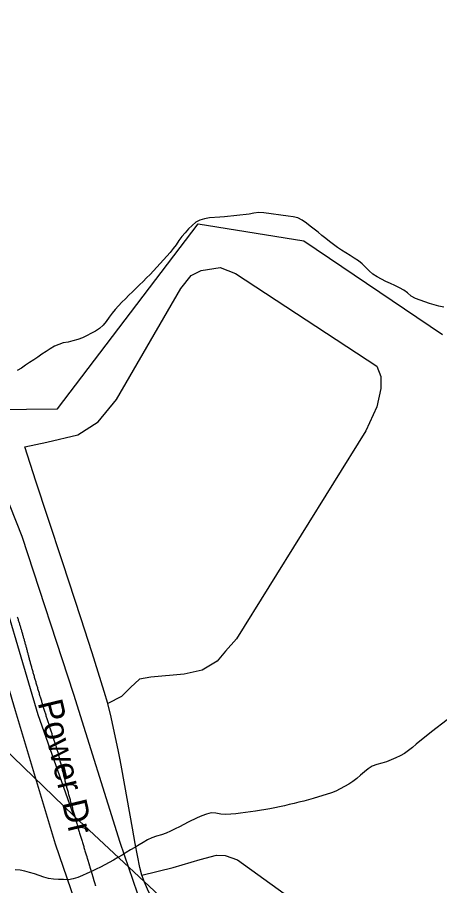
# Model space of a CAD drawing. Extents: x 1268485 to 1426702, y 514839 to 616766.
# Drawn here: x 1376187 to 1377588, y 560039 to 562920 of the extents above; entities that cross this region are included whole.
import ezdxf

# ---------------------------------------------------------------- set-up
doc = ezdxf.new("R2010")
doc.units = 0
for name, color, linetype in [('Old_Level_10', 7, 'Continuous'), ('Old_Level_35', 7, 'Continuous'), ('Old_Level_44', 7, 'Continuous'), ('Old_Level_48', 7, 'Continuous'), ('Old_Level_49', 7, 'Continuous'), ('Old_Level_56', 7, 'Continuous'), ('Old_Level_62', 7, 'Continuous')]:
    doc.layers.add(name, color=color, linetype=linetype)

msp = doc.modelspace()

# ---------------------------------------------------------------- linework, layer by layer
at = {"layer": 'Old_Level_35'}
for points in [[(1376211.671, 561494.428), (1376284.26, 561510.73), (1376388.016, 561534.208), (1376454.966, 561577.731), (1376515.354, 561651.447), (1376729.736, 562019.976), (1376763.262, 562063.55), (1376796.788, 562080.313), (1376860.354, 562090.309), (1376910.797, 562070.266), (1377379.751, 561762.021), (1377393.079, 561728.495), (1377393.079, 561688.305), (1377379.751, 561628.019), (1377342.841, 561547.639), (1376913.975, 560857.485), (1376877.168, 560817.243), (1376850.409, 560783.769), (1376800.171, 560753.626), (1376739.886, 560740.195), (1376629.26, 560730.199), (1376592.351, 560723.432), (1376562.208, 560696.673), (1376532.168, 560666.479), (1376487.159, 560642.949)], [(1376487.159, 560642.949), (1376475.368, 560682.627), (1376434.871, 560811.707), (1376397.244, 560927.356), (1376337.471, 561110.109), (1376287.746, 561260.053), (1376248.273, 561381.137), (1376211.671, 561494.428)], [(1376600.04, 560073.212), (1376593.273, 560099.305), (1376577.997, 560178.455), (1376568.667, 560229.462), (1376533.296, 560426.261), (1376527.862, 560456.249), (1376522.12, 560483.829), (1376498.539, 560597.735), (1376487.159, 560642.949)], [(1376600.04, 560073.212), (1376704.104, 560098.587), (1376793.507, 560125.705), (1376847.743, 560140.008), (1376876.348, 560138.418), (1376917.871, 560124.065), (1377072.48, 560012.414), (1377150.707, 559961.356), (1377240.008, 559919.935)], [(1376874.297, 559744.668), (1376829.288, 559783.73), (1376765.825, 559844.681), (1376707.795, 559901.891), (1376677.14, 559937.417), (1376646.074, 559978.837), (1376632.541, 560000.418), (1376622.596, 560019.386), (1376615.829, 560034.355), (1376608.96, 560049.683), (1376600.04, 560073.212)]]:
    msp.add_lwpolyline(points, dxfattribs=at)
at = {"layer": 'Old_Level_44'}
for points in [[(1376186.655, 560930.74), (1376187.475, 560927.921), (1376188.398, 560925.101), (1376189.218, 560922.384), (1376190.141, 560919.564), (1376190.961, 560916.745), (1376191.884, 560913.977), (1376192.704, 560911.209), (1376193.627, 560908.389), (1376194.55, 560905.57), (1376195.267, 560902.802), (1376196.088, 560899.982), (1376197.01, 560897.163), (1376197.83, 560894.395), (1376198.651, 560891.575), (1376199.471, 560888.807), (1376200.394, 560885.987), (1376201.111, 560883.168), (1376202.034, 560880.399), (1376202.752, 560877.58), (1376203.674, 560874.76), (1376204.392, 560871.941), (1376205.212, 560869.122), (1376206.033, 560866.302), (1376206.75, 560863.483), (1376207.673, 560860.664), (1376208.391, 560857.895), (1376209.108, 560855.075), (1376210.031, 560852.256), (1376210.749, 560849.437), (1376211.466, 560846.617), (1376212.287, 560843.798), (1376213.107, 560840.979), (1376213.825, 560838.108), (1376214.645, 560835.288), (1376215.362, 560832.52), (1376216.08, 560829.701), (1376216.9, 560826.881), (1376217.618, 560824.01), (1376218.336, 560821.191), (1376219.156, 560818.371), (1376219.874, 560815.552), (1376220.591, 560812.681), (1376221.411, 560809.861), (1376222.027, 560807.042), (1376222.744, 560804.172), (1376223.462, 560801.352), (1376224.282, 560798.584), (1376224.897, 560795.713), (1376225.615, 560792.894), (1376226.333, 560790.074)], [(1376226.333, 560790.074), (1376227.255, 560786.896), (1376228.076, 560783.769), (1376228.998, 560780.642), (1376229.921, 560777.463), (1376230.741, 560774.337), (1376231.664, 560771.209), (1376232.484, 560768.083), (1376233.407, 560764.853), (1376234.227, 560761.726), (1376235.15, 560758.65), (1376235.97, 560755.523), (1376236.995, 560752.294), (1376237.918, 560749.166), (1376238.738, 560746.039), (1376239.661, 560742.964), (1376240.481, 560739.836), (1376241.507, 560736.607), (1376242.327, 560733.48), (1376243.249, 560730.353), (1376244.172, 560727.225), (1376245.095, 560724.15), (1376246.018, 560721.023), (1376246.838, 560717.896), (1376247.761, 560714.666), (1376248.786, 560711.539), (1376249.606, 560708.463), (1376250.631, 560705.337), (1376251.452, 560702.209), (1376252.374, 560699.083), (1376253.4, 560695.955), (1376254.22, 560692.828), (1376255.245, 560689.701), (1376256.168, 560686.574), (1376256.988, 560683.447), (1376258.013, 560680.32), (1376258.833, 560677.193), (1376259.859, 560674.066), (1376260.781, 560670.939), (1376261.704, 560667.812), (1376262.729, 560664.685), (1376263.652, 560661.558), (1376264.575, 560658.431), (1376265.498, 560655.304), (1376266.523, 560652.176), (1376267.343, 560649.05), (1376268.368, 560645.922), (1376269.394, 560642.796), (1376270.214, 560639.668), (1376271.239, 560636.542), (1376272.264, 560633.414), (1376273.085, 560630.338), (1376274.11, 560627.212), (1376275.135, 560624.136), (1376276.16, 560621.009), (1376276.981, 560617.882), (1376278.006, 560614.754), (1376279.031, 560611.628), (1376279.954, 560608.5), (1376280.979, 560605.425), (1376281.902, 560602.298), (1376282.825, 560599.17), (1376283.85, 560596.044), (1376284.875, 560592.916), (1376285.9, 560589.892), (1376286.926, 560586.765), (1376287.848, 560583.638), (1376288.874, 560580.511), (1376289.899, 560577.435), (1376290.924, 560574.308), (1376291.744, 560571.181), (1376292.77, 560568.054), (1376293.795, 560564.978), (1376294.718, 560561.851), (1376295.845, 560558.775), (1376296.871, 560555.699), (1376297.896, 560552.573), (1376298.921, 560549.445), (1376299.844, 560546.37), (1376300.869, 560543.243), (1376301.894, 560540.115), (1376302.92, 560537.04), (1376303.842, 560533.913), (1376304.868, 560530.888), (1376305.995, 560527.761), (1376307.021, 560524.634), (1376308.046, 560521.558), (1376308.969, 560518.432), (1376309.994, 560515.356), (1376311.122, 560512.228), (1376312.147, 560509.204), (1376313.172, 560506.077), (1376314.095, 560503.001), (1376315.223, 560499.874), (1376316.248, 560496.799), (1376317.273, 560493.671), (1376318.401, 560490.647), (1376319.426, 560487.52), (1376320.349, 560484.444), (1376321.477, 560481.317)], [(1376321.477, 560481.317), (1376322.297, 560477.831), (1376323.117, 560474.294), (1376324.04, 560470.808), (1376324.86, 560467.322), (1376325.783, 560463.836), (1376326.501, 560460.299), (1376327.423, 560456.813), (1376328.244, 560453.328), (1376329.166, 560449.79), (1376329.987, 560446.304), (1376330.909, 560442.818), (1376331.729, 560439.332), (1376332.652, 560435.796), (1376333.472, 560432.31), (1376334.395, 560428.824), (1376335.215, 560425.338), (1376336.138, 560421.8), (1376336.958, 560418.315), (1376337.881, 560414.829), (1376338.701, 560411.292), (1376339.624, 560407.806), (1376340.547, 560404.32), (1376341.367, 560400.885), (1376342.29, 560397.399), (1376343.212, 560393.862), (1376344.135, 560390.377), (1376344.955, 560386.891), (1376345.878, 560383.353), (1376346.903, 560379.919), (1376347.724, 560376.433), (1376348.646, 560372.947), (1376349.672, 560369.461), (1376350.492, 560365.924), (1376351.414, 560362.49), (1376352.337, 560359.004), (1376353.26, 560355.518), (1376354.08, 560351.98), (1376355.105, 560348.546), (1376356.028, 560345.06), (1376356.951, 560341.574), (1376357.874, 560338.139), (1376358.899, 560334.602), (1376359.719, 560331.117), (1376360.744, 560327.682), (1376361.77, 560324.196), (1376362.59, 560320.71), (1376363.615, 560317.276), (1376364.64, 560313.738), (1376365.461, 560310.304), (1376366.486, 560306.818), (1376367.511, 560303.332), (1376368.331, 560299.897), (1376369.357, 560296.36), (1376370.382, 560292.925), (1376371.407, 560289.439), (1376372.227, 560286.005), (1376373.253, 560282.519), (1376374.278, 560279.084), (1376375.2, 560275.547), (1376376.226, 560272.112), (1376377.251, 560268.627), (1376378.276, 560265.192), (1376379.302, 560261.706), (1376380.224, 560258.271), (1376381.25, 560254.837), (1376382.275, 560251.3), (1376383.3, 560247.865), (1376384.223, 560244.38), (1376385.248, 560240.944), (1376386.273, 560237.51), (1376387.299, 560234.024), (1376388.221, 560230.539), (1376389.247, 560227.103), (1376390.272, 560223.618), (1376391.4, 560220.183), (1376392.425, 560216.748), (1376393.348, 560213.262), (1376394.373, 560209.828), (1376395.398, 560206.393), (1376396.526, 560202.959), (1376397.551, 560199.421), (1376398.474, 560195.987), (1376399.602, 560192.552), (1376400.627, 560189.118), (1376401.652, 560185.683), (1376402.78, 560182.197), (1376403.703, 560178.763), (1376404.831, 560175.328), (1376405.856, 560171.894), (1376406.984, 560168.459), (1376408.009, 560165.024), (1376409.137, 560161.538), (1376410.162, 560158.103), (1376411.29, 560154.669), (1376412.212, 560151.183), (1376413.34, 560147.748), (1376414.468, 560144.314), (1376415.493, 560140.879), (1376416.621, 560137.445)], [(1376416.621, 560137.445), (1376417.031, 560136.265), (1376417.236, 560135.087), (1376417.646, 560133.856), (1376417.954, 560132.677), (1376418.364, 560131.447), (1376418.774, 560130.268), (1376419.082, 560129.089), (1376419.389, 560127.858), (1376419.799, 560126.68), (1376420.107, 560125.5), (1376420.517, 560124.27), (1376420.825, 560123.04), (1376421.235, 560121.861), (1376421.542, 560120.681), (1376421.85, 560119.503), (1376422.26, 560118.323), (1376422.67, 560117.042), (1376422.978, 560115.863), (1376423.388, 560114.684), (1376423.593, 560113.505), (1376424.003, 560112.326), (1376424.413, 560111.147), (1376424.721, 560109.865), (1376425.131, 560108.686), (1376425.541, 560107.507), (1376425.746, 560106.328), (1376426.156, 560105.149), (1376426.464, 560103.919), (1376426.874, 560102.689), (1376427.284, 560101.509), (1376427.591, 560100.33), (1376427.899, 560099.151), (1376428.206, 560097.921), (1376428.617, 560096.742), (1376429.027, 560095.563), (1376429.334, 560094.332), (1376429.744, 560093.102), (1376430.154, 560091.923), (1376430.36, 560090.744), (1376430.77, 560089.565), (1376431.077, 560088.386), (1376431.487, 560087.207), (1376431.897, 560085.925), (1376432.205, 560084.746), (1376432.615, 560083.567), (1376433.025, 560082.388), (1376433.23, 560081.209), (1376433.64, 560079.979), (1376434.05, 560078.748), (1376434.358, 560077.57), (1376434.768, 560076.39), (1376435.076, 560075.212), (1376435.486, 560073.981), (1376435.793, 560072.802), (1376436.101, 560071.623), (1376436.511, 560070.444), (1376436.921, 560069.213), (1376437.229, 560067.983), (1376437.639, 560066.804), (1376438.049, 560065.625), (1376438.357, 560064.446), (1376438.767, 560063.267), (1376438.972, 560062.088), (1376439.382, 560060.806), (1376439.792, 560059.628), (1376440.099, 560058.448), (1376440.51, 560057.269), (1376440.92, 560056.039), (1376441.227, 560054.86), (1376441.637, 560053.681), (1376442.047, 560052.502), (1376442.253, 560051.271), (1376442.663, 560050.041), (1376442.97, 560048.862), (1376443.38, 560047.683), (1376443.79, 560046.504), (1376444.098, 560045.325), (1376444.508, 560044.146), (1376444.918, 560042.916), (1376445.226, 560041.686), (1376445.636, 560040.506), (1376445.841, 560039.327), (1376446.251, 560038.148)]]:
    msp.add_lwpolyline(points, dxfattribs=at)
at = {"layer": 'Old_Level_48'}
for points in [[(1376374.314, 560270.109), (1376256.227, 560605.058), (1376095.06, 561149.591), (1375994.331, 561314.968), (1375861.37, 561440.009), (1375696.174, 561585.218), (1375506.803, 561673.955), (1375261.025, 561746.56), (1375188.5, 561754.627), (1375573.208, 562500.748), (1375743.874, 562885.167), (1375884.063, 563257.38), (1375926.729, 563806.549), (1376146.157, 564599.792), (1376237.584, 564700.473), (1376466.884, 564836.597)], [(1378108.807, 558650.467), (1376374.314, 560270.109), (1375569.338, 561048.161), (1375047.611, 561551.304), (1374824.472, 561759.285), (1374946.688, 561781.48), (1375079.688, 561793.432), (1375207.296, 561788.309), (1375573.208, 562500.748), (1375743.874, 562885.167), (1375884.063, 563257.38)], [(1377011.407, 555498.344), (1377074.145, 555708.298), (1377150.699, 555696.197), (1377142.641, 555881.741), (1377295.749, 556321.401), (1377368.273, 556293.166), (1377456.915, 556656.188), (1377219.195, 556757.028), (1377344.099, 557168.452), (1377158.758, 557220.889), (1377150.699, 557293.493), (1377332.011, 557430.635), (1377666.432, 557583.911), (1377783.277, 557583.911), (1377819.54, 557555.676), (1378004.881, 557555.676), (1378108.807, 558650.467), (1376374.314, 560270.109)]]:
    msp.add_lwpolyline(points, dxfattribs=at)
at = {"layer": 'Old_Level_49'}
for points in [[(1376374.314, 560270.109), (1376256.227, 560605.058), (1376095.06, 561149.591), (1375994.331, 561314.968), (1375861.37, 561440.009), (1375696.174, 561585.218), (1375506.803, 561673.955), (1375261.025, 561746.56), (1375188.5, 561754.627), (1375573.208, 562500.748), (1375743.874, 562885.167), (1375884.063, 563257.38), (1375926.729, 563806.549), (1376146.157, 564599.792), (1376237.584, 564700.473), (1376466.884, 564836.597)], [(1378108.807, 558650.467), (1376374.314, 560270.109), (1375569.338, 561048.161), (1375047.611, 561551.304), (1374824.472, 561759.285), (1374946.688, 561781.48), (1375079.688, 561793.432), (1375207.296, 561788.309), (1375573.208, 562500.748), (1375743.874, 562885.167), (1375884.063, 563257.38)], [(1377011.407, 555498.344), (1377074.145, 555708.298), (1377150.699, 555696.197), (1377142.641, 555881.741), (1377295.749, 556321.401), (1377368.273, 556293.166), (1377456.915, 556656.188), (1377219.195, 556757.028), (1377344.099, 557168.452), (1377158.758, 557220.889), (1377150.699, 557293.493), (1377332.011, 557430.635), (1377666.432, 557583.911), (1377783.277, 557583.911), (1377819.54, 557555.676), (1378004.881, 557555.676), (1378108.807, 558650.467), (1376374.314, 560270.109)]]:
    msp.add_lwpolyline(points, dxfattribs=at)
at = {"layer": 'Old_Level_56'}
for points in [[(1376010.629, 561617.002), (1376320.693, 561620.879), (1376786.847, 562234.569), (1377137.533, 562178.415), (1377597.799, 561867.204)], [(1376996.891, 559351.813), (1377067.876, 559488.451), (1376827.723, 559685.379), (1376643.053, 559845.373), (1376527.97, 560181.851), (1376373.99, 560673.387), (1376202.848, 561197.084), (1376141.909, 561350.585), (1376010.629, 561617.002)], [(1376932.603, 559339.101), (1376650.745, 559641.119), (1376404.285, 559912.41), (1376313.754, 560176.36), (1376180.805, 560619.248), (1376005.118, 561215.272), (1375131.053, 560945.331), (1374464.492, 560745.049)]]:
    msp.add_lwpolyline(points, dxfattribs=at)
at = {"layer": 'Old_Level_62'}
for points in [[(1376956.011, 562266.706), (1376874.605, 562257.991), (1376858.303, 562257.171), (1376824.88, 562254.198), (1376808.373, 562251.737), (1376792.892, 562247.277), (1376779.051, 562239.741), (1376766.44, 562229.591), (1376754.752, 562217.647), (1376743.474, 562205.036), (1376732.504, 562192.63), (1376722.969, 562179.354), (1376713.947, 562165.512), (1376703.899, 562152.594), (1376693.441, 562139.932), (1376682.881, 562127.373), (1376672.116, 562114.967), (1376661.248, 562102.612), (1376650.175, 562090.514), (1376639, 562078.519), (1376627.517, 562066.78), (1376615.932, 562055.143), (1376604.244, 562043.66), (1376592.453, 562032.177), (1376580.663, 562020.797), (1376568.872, 562009.365), (1376557.082, 561997.933), (1376545.394, 561986.399), (1376533.808, 561974.814), (1376522.428, 561963.024), (1376511.253, 561950.976), (1376501, 561938.007), (1376491.363, 561924.576), (1376481.623, 561911.196), (1376471.267, 561898.586), (1376459.682, 561887.359), (1376445.841, 561878.85), (1376402.883, 561856.447), (1376387.299, 561851.321), (1376371.51, 561846.554), (1376355.618, 561842.145), (1376339.419, 561839.531), (1376309.789, 561828.97), (1376296.05, 561820.205), (1376282.312, 561811.182), (1376268.676, 561802.058), (1376255.04, 561792.83), (1376241.404, 561783.551), (1376227.768, 561774.324), (1376214.03, 561765.199), (1376200.291, 561756.279), (1376186.348, 561747.565)], [(1377601.514, 561958.358), (1377585.52, 561961.229), (1377569.834, 561965.945), (1377554.147, 561970.713), (1377538.461, 561975.737), (1377522.877, 561981.016), (1377507.601, 561986.758), (1377493.35, 561994.96), (1377481.354, 562006.084), (1377468.743, 562014.902), (1377454.287, 562022.489), (1377439.523, 562029.665), (1377424.555, 562036.74), (1377409.688, 562043.814), (1377395.027, 562051.196), (1377380.673, 562059.09), (1377366.832, 562067.753), (1377354.529, 562078.365), (1377342.944, 562090.258), (1377331.153, 562101.844), (1377318.338, 562111.994), (1377304.804, 562121.17), (1377290.861, 562129.936), (1377276.815, 562138.496), (1377262.871, 562147.16), (1377249.235, 562156.183), (1377235.907, 562165.82), (1377222.886, 562175.816), (1377210.07, 562186.018), (1377197.254, 562196.373), (1377184.541, 562206.779), (1377171.828, 562217.134), (1377158.91, 562227.284), (1377145.889, 562237.127), (1377132.253, 562246.713), (1377117.592, 562254.3), (1377101.803, 562257.837), (1377085.603, 562260.092), (1377004.608, 562270.704), (1376988.306, 562272.14), (1376972.005, 562270.242), (1376956.011, 562266.706)], [(1377612.69, 560589.328), (1377561.119, 560548.779), (1377509.754, 560507.82), (1377497.451, 560496.952), (1377484.737, 560486.649), (1377471.306, 560477.319), (1377457.158, 560469.27), (1377442.292, 560462.196), (1377427.118, 560455.737), (1377411.739, 560449.637), (1377396.052, 560444.664), (1377379.751, 560441.127), (1377364.474, 560435.641), (1377351.043, 560426.773), (1377338.33, 560416.418), (1377325.924, 560405.396), (1377313.519, 560394.478), (1377300.498, 560384.378), (1377286.657, 560375.766), (1377243.904, 560351.878), (1377229.755, 560346.598), (1377168.65, 560328.297), (1377152.861, 560323.786), (1377136.969, 560319.479), (1377120.975, 560315.378), (1377104.981, 560311.329), (1377089.089, 560307.433), (1377073.095, 560303.742), (1377057.101, 560300.205), (1377041.005, 560296.873), (1377024.908, 560293.9), (1376976.721, 560285.903), (1376960.419, 560283.595), (1376944.22, 560281.34), (1376927.816, 560279.238), (1376911.514, 560277.341), (1376895.213, 560275.803), (1376878.911, 560274.676), (1376862.404, 560275.803), (1376846, 560279.289), (1376829.903, 560280.059), (1376814.422, 560276.06), (1376799.146, 560270.164), (1376783.972, 560263.244), (1376754.137, 560248.891), (1376739.27, 560241.714), (1376724.712, 560234.28), (1376710.051, 560226.745), (1376695.389, 560219.466), (1376680.523, 560212.596), (1376665.042, 560207.265), (1376648.945, 560203.215), (1376633.566, 560197.678), (1376619.11, 560190.092), (1376604.756, 560182.146), (1376590.608, 560173.995), (1376576.459, 560165.64), (1376562.311, 560157.181), (1376548.264, 560148.723), (1376534.218, 560140.213), (1376520.07, 560131.806), (1376505.921, 560123.552), (1376491.568, 560115.453), (1376477.214, 560107.61), (1376462.655, 560100.074), (1376447.891, 560092.897), (1376432.923, 560085.977), (1376417.954, 560079.261), (1376402.985, 560072.648), (1376387.914, 560066.189), (1376372.125, 560061.524), (1376356.131, 560058.346), (1376339.624, 560058.551), (1376323.22, 560058.961), (1376306.816, 560060.14), (1376290.719, 560062.754)], [(1376290.719, 560062.754), (1376274.828, 560066.855), (1376259.038, 560071.931), (1376243.352, 560077.313), (1376227.666, 560082.491), (1376211.877, 560086.848), (1376195.78, 560089.77), (1376179.581, 560091.154)]]:
    msp.add_lwpolyline(points, dxfattribs=at)

# ---------------------------------------------------------------- texts
at = {"layer": 'Old_Level_10'}
msp.add_text('Power Dr', height=82.0208, rotation=283.561536, dxfattribs=at).set_placement((1376254.21, 560646.104))

doc.saveas('drawing.dxf')
